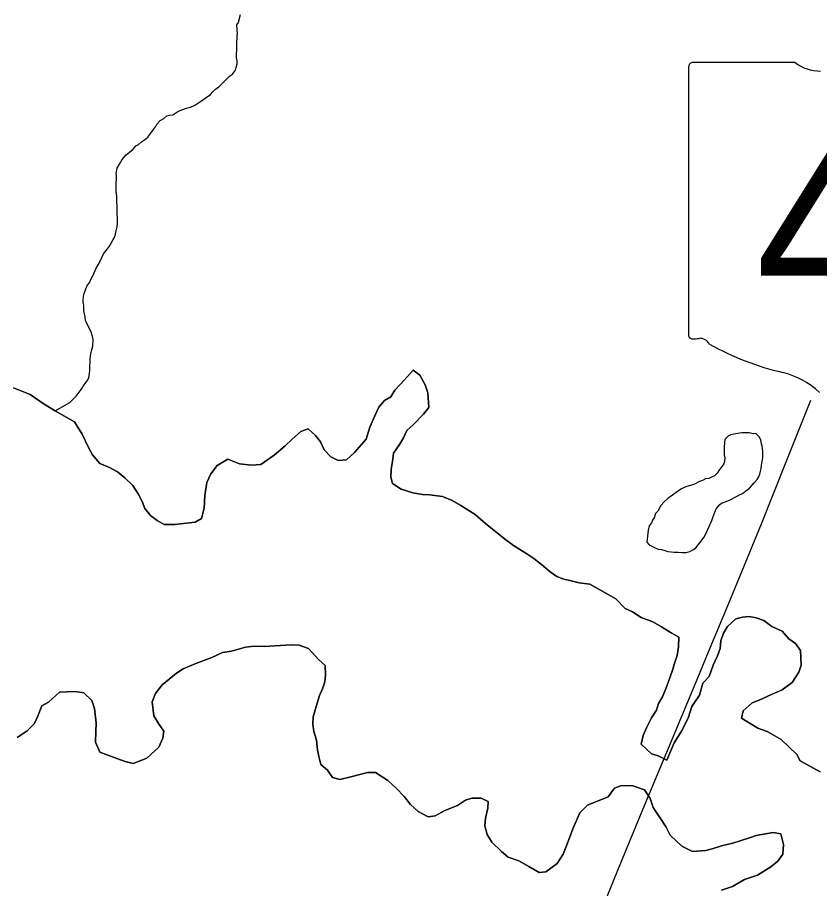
# Model space of a CAD drawing. Extents: x -10.1 to 68, y -9.5 to 29.2.
# Drawn here: x 4.36 to 4.961, y 18.102 to 18.755 of the extents above; entities that cross this region are included whole.
import ezdxf

# ---------------------------------------------------------------- set-up
doc = ezdxf.new("R2010")
doc.units = 0
for name, color, linetype in [('GM_X_Major_Lake', 7, 'Continuous'), ('GM_X_Major_River', 7, 'Continuous'), ('GM_X_Minor_Lake', 7, 'Continuous'), ('GM_X_Minor_River', 7, 'Continuous'), ('GM_X_State_Shield', 7, 'Continuous'), ('SH_Data', 7, 'Continuous')]:
    doc.layers.add(name, color=color, linetype=linetype)

msp = doc.modelspace()

# ---------------------------------------------------------------- linework, layer by layer
at = {"layer": 'GM_X_Major_Lake'}
for points in [[(4.66452, 18.45759), (4.66862, 18.46258), (4.66774, 18.47359), (4.66577, 18.47965), (4.6619, 18.48682), (4.65693, 18.49055), (4.6502, 18.48325), (4.64309, 18.47556), (4.64012, 18.47058), (4.63522, 18.46786), (4.63111, 18.46286), (4.62816, 18.45636), (4.62447, 18.44796), (4.62155, 18.4388), (4.61295, 18.42881), (4.60695, 18.42341), (4.60052, 18.42295), (4.59518, 18.42554), (4.5902, 18.4308), (4.58747, 18.43684), (4.58363, 18.44174), (4.57827, 18.44661), (4.57261, 18.44464), (4.56624, 18.43886), (4.56099, 18.43385), (4.55274, 18.4269), (4.54259, 18.41993), (4.53578, 18.41947), (4.52667, 18.42049), (4.51792, 18.4238), (4.51002, 18.41914), (4.50517, 18.413), (4.50221, 18.4065), (4.50081, 18.3966), (4.50017, 18.38709), (4.49836, 18.37947), (4.49347, 18.37674), (4.47834, 18.37503), (4.47038, 18.37493), (4.46504, 18.3779), (4.46007, 18.38164), (4.45585, 18.3869), (4.45389, 18.3922), (4.45079, 18.39786), (4.44693, 18.40427), (4.4408, 18.4099), (4.43544, 18.41439), (4.42934, 18.41773), (4.42211, 18.42068), (4.41673, 18.42707), (4.41363, 18.43273), (4.40897, 18.44255), (4.40317, 18.45198), (4.39517, 18.45644), (4.38868, 18.46015), (4.38029, 18.46499), (4.36997, 18.47246), (4.35742, 18.47724)], [(4.96166, 18.18965), (4.94678, 18.19782), (4.94408, 18.20272), (4.93258, 18.21398), (4.9219, 18.21992), (4.91505, 18.2225), (4.90284, 18.22994), (4.90391, 18.23528), (4.91066, 18.24144), (4.91783, 18.24419), (4.92348, 18.24693), (4.93327, 18.25123), (4.94079, 18.25665), (4.94562, 18.26431), (4.94745, 18.26965), (4.94695, 18.28067), (4.9431, 18.28594), (4.93813, 18.2893), (4.93314, 18.29493), (4.92552, 18.29864), (4.91941, 18.30312), (4.9137, 18.30495), (4.90838, 18.30602), (4.90346, 18.30558), (4.89855, 18.30437), (4.89218, 18.29859), (4.88921, 18.29361), (4.88738, 18.28789), (4.88669, 18.28218), (4.88487, 18.27646), (4.88154, 18.26958), (4.8786, 18.26118), (4.87374, 18.25617), (4.87119, 18.24702), (4.86561, 18.23859), (4.86268, 18.22981), (4.85787, 18.22025), (4.85229, 18.21144), (4.84676, 18.19845), (4.84028, 18.20178), (4.83534, 18.20324), (4.82768, 18.21036), (4.82912, 18.21684), (4.8317, 18.22258), (4.8354, 18.23022), (4.83912, 18.23597), (4.84058, 18.24093), (4.84355, 18.24591), (4.84687, 18.25393), (4.84944, 18.2608), (4.85127, 18.26653), (4.85272, 18.27187), (4.85455, 18.27683), (4.85561, 18.28331), (4.85591, 18.29053), (4.85018, 18.29388), (4.84293, 18.29835), (4.83645, 18.30206), (4.8277, 18.30537), (4.82121, 18.30947), (4.81549, 18.31206), (4.80859, 18.31919), (4.79715, 18.32588), (4.78914, 18.33034), (4.78117, 18.33138), (4.77509, 18.33283), (4.76977, 18.3339), (4.76445, 18.33611), (4.75948, 18.33947), (4.75297, 18.34508), (4.74724, 18.34957), (4.7419, 18.35292), (4.73197, 18.35926), (4.7251, 18.36411), (4.71974, 18.3686), (4.71132, 18.37534), (4.70328, 18.38245), (4.6926, 18.38916), (4.68611, 18.39288), (4.67888, 18.39583), (4.66902, 18.39722), (4.66371, 18.39753), (4.6565, 18.39858), (4.64775, 18.40151), (4.64126, 18.40561), (4.64007, 18.41053), (4.64038, 18.41624), (4.64144, 18.42233), (4.64213, 18.42842), (4.6466, 18.43494), (4.64957, 18.43992), (4.65216, 18.44527), (4.65703, 18.44989), (4.66452, 18.45759)], [(4.36012, 18.21543), (4.36764, 18.22047), (4.37326, 18.22586), (4.37547, 18.23083), (4.37878, 18.23923), (4.38368, 18.24195), (4.39192, 18.24928), (4.3976, 18.24973), (4.40366, 18.24981), (4.41012, 18.24875), (4.41624, 18.24313), (4.41821, 18.23707), (4.41947, 18.22607), (4.41917, 18.21998), (4.41888, 18.212), (4.422, 18.20444), (4.43494, 18.19966), (4.44103, 18.19746), (4.44711, 18.19602), (4.45729, 18.19995), (4.46629, 18.20804), (4.46924, 18.21492), (4.46993, 18.22025), (4.46608, 18.2259), (4.4626, 18.23156), (4.46134, 18.24218), (4.46392, 18.24829), (4.46877, 18.25482), (4.47402, 18.25907), (4.47965, 18.2637), (4.48454, 18.2668), (4.49396, 18.27072), (4.50603, 18.27544), (4.51394, 18.27896), (4.52075, 18.28018), (4.53132, 18.28298), (4.53775, 18.28382), (4.54533, 18.28354), (4.55328, 18.28402), (4.56577, 18.28494), (4.57146, 18.28463), (4.57831, 18.28205), (4.58599, 18.27379), (4.59096, 18.26929), (4.59105, 18.26208), (4.59073, 18.25713), (4.5889, 18.25179), (4.58668, 18.24682), (4.58485, 18.2411), (4.58195, 18.2308), (4.58163, 18.22547), (4.58245, 18.21978), (4.58442, 18.21335), (4.58527, 18.20614), (4.58608, 18.20121), (4.58767, 18.19515), (4.59264, 18.19103), (4.5965, 18.18538), (4.60182, 18.18393), (4.61013, 18.18593), (4.6226, 18.18913), (4.62866, 18.18921), (4.63782, 18.18324), (4.64433, 18.17725), (4.65008, 18.17124), (4.6547, 18.16522), (4.66044, 18.15997), (4.66807, 18.15589), (4.67336, 18.15672), (4.68051, 18.16061), (4.68994, 18.16453), (4.69595, 18.1684), (4.70086, 18.16999), (4.70768, 18.17007), (4.71301, 18.16748), (4.7127, 18.16254), (4.71089, 18.15491), (4.71058, 18.14921)], [(4.71058, 18.14921), (4.71217, 18.14277), (4.71564, 18.13711), (4.72293, 18.12998), (4.7279, 18.12587), (4.73589, 18.12293), (4.74352, 18.11884), (4.75114, 18.11438), (4.75607, 18.11482), (4.76471, 18.12101), (4.76917, 18.12791), (4.77322, 18.13822), (4.77652, 18.14701), (4.78169, 18.15886), (4.7873, 18.16463), (4.80276, 18.1709), (4.80761, 18.17743), (4.81289, 18.17939), (4.82123, 18.17912), (4.82998, 18.17619), (4.83422, 18.16978), (4.83657, 18.16297), (4.84159, 18.15544), (4.84622, 18.14828), (4.84932, 18.14223), (4.85813, 18.13399), (4.86613, 18.12991), (4.87597, 18.13079), (4.88088, 18.13199), (4.88767, 18.13436), (4.89636, 18.13637), (4.90882, 18.14033), (4.91373, 18.14191), (4.92658, 18.14436), (4.93227, 18.14329), (4.93426, 18.13534), (4.93359, 18.12811), (4.92986, 18.12274), (4.92461, 18.11849), (4.91483, 18.11229), (4.90502, 18.10912), (4.89599, 18.10369), (4.88769, 18.10092)]]:
    msp.add_lwpolyline(points, dxfattribs=at)
at = {"layer": 'GM_X_Major_River'}
for points in [[(4.35742, 18.47724), (4.36997, 18.47246), (4.38029, 18.46499), (4.38868, 18.46015), (4.39517, 18.45644), (4.40317, 18.45198), (4.40897, 18.44255), (4.41363, 18.43273), (4.41673, 18.42707), (4.42211, 18.42068), (4.42934, 18.41773), (4.43544, 18.41439), (4.4408, 18.4099), (4.44693, 18.40427), (4.45079, 18.39786), (4.45389, 18.3922), (4.45585, 18.3869), (4.46007, 18.38164), (4.46504, 18.3779), (4.47038, 18.37493), (4.47834, 18.37503), (4.49347, 18.37674), (4.49836, 18.37947), (4.50017, 18.38709), (4.50081, 18.3966), (4.50221, 18.4065), (4.50517, 18.413), (4.51002, 18.41914), (4.51792, 18.4238), (4.52667, 18.42049), (4.53578, 18.41947), (4.54259, 18.41993), (4.55274, 18.4269), (4.56099, 18.43385), (4.56624, 18.43886), (4.57261, 18.44464), (4.57827, 18.44661), (4.58363, 18.44174), (4.58747, 18.43684), (4.5902, 18.4308), (4.59518, 18.42554), (4.60052, 18.42295), (4.60695, 18.42341), (4.61295, 18.42881), (4.62155, 18.4388), (4.62447, 18.44796), (4.62816, 18.45636), (4.63111, 18.46286), (4.63522, 18.46786), (4.64012, 18.47058), (4.64309, 18.47556), (4.6502, 18.48325), (4.65693, 18.49055), (4.6619, 18.48682), (4.66577, 18.47965), (4.66774, 18.47359), (4.66862, 18.46258), (4.66452, 18.45759)], [(4.66452, 18.45759), (4.65703, 18.44989), (4.65216, 18.44527), (4.64957, 18.43992), (4.6466, 18.43494), (4.64213, 18.42842), (4.64144, 18.42233), (4.64038, 18.41624), (4.64007, 18.41053), (4.64126, 18.40561), (4.64775, 18.40151), (4.6565, 18.39858), (4.66371, 18.39753), (4.66902, 18.39722), (4.67888, 18.39583), (4.68611, 18.39288), (4.6926, 18.38916), (4.70328, 18.38245), (4.71132, 18.37534), (4.71974, 18.3686), (4.7251, 18.36411), (4.73197, 18.35926), (4.7419, 18.35292), (4.74724, 18.34957), (4.75297, 18.34508), (4.75948, 18.33947), (4.76445, 18.33611), (4.76977, 18.3339), (4.77509, 18.33283), (4.78117, 18.33138), (4.78914, 18.33034), (4.79715, 18.32588), (4.80859, 18.31919), (4.81549, 18.31206), (4.82121, 18.30947), (4.8277, 18.30537), (4.83645, 18.30206), (4.84293, 18.29835), (4.85018, 18.29388), (4.85591, 18.29053), (4.85561, 18.28331), (4.85455, 18.27683), (4.85272, 18.27187), (4.85127, 18.26653), (4.84944, 18.2608), (4.84687, 18.25393), (4.84355, 18.24591), (4.84058, 18.24093), (4.83912, 18.23597), (4.8354, 18.23022), (4.8317, 18.22258), (4.82912, 18.21684), (4.82768, 18.21036), (4.83534, 18.20324), (4.84028, 18.20178), (4.84676, 18.19845), (4.85229, 18.21144), (4.85787, 18.22025), (4.86268, 18.22981), (4.86561, 18.23859), (4.87119, 18.24702), (4.87374, 18.25617), (4.8786, 18.26118), (4.88154, 18.26958), (4.88487, 18.27646), (4.88669, 18.28218), (4.88738, 18.28789), (4.88921, 18.29361), (4.89218, 18.29859), (4.89855, 18.30437), (4.90346, 18.30558), (4.90838, 18.30602), (4.9137, 18.30495), (4.91941, 18.30312), (4.92552, 18.29864), (4.93314, 18.29493), (4.93813, 18.2893), (4.9431, 18.28594), (4.94695, 18.28067), (4.94745, 18.26965), (4.94562, 18.26431), (4.94079, 18.25665), (4.93327, 18.25123), (4.92348, 18.24693), (4.91783, 18.24419), (4.91066, 18.24144), (4.90391, 18.23528), (4.90284, 18.22994), (4.91505, 18.2225), (4.9219, 18.21992), (4.93258, 18.21398), (4.94408, 18.20272), (4.94678, 18.19782), (4.96166, 18.18965)], [(4.71058, 18.14921), (4.71089, 18.15491), (4.7127, 18.16254), (4.71301, 18.16748), (4.70768, 18.17007), (4.70086, 18.16999), (4.69595, 18.1684), (4.68994, 18.16453), (4.68051, 18.16061), (4.67336, 18.15672), (4.66807, 18.15589), (4.66044, 18.15997), (4.6547, 18.16522), (4.65008, 18.17124), (4.64433, 18.17725), (4.63782, 18.18324), (4.62866, 18.18921), (4.6226, 18.18913), (4.61013, 18.18593), (4.60182, 18.18393), (4.5965, 18.18538), (4.59264, 18.19103), (4.58767, 18.19515), (4.58608, 18.20121), (4.58527, 18.20614), (4.58442, 18.21335), (4.58245, 18.21978), (4.58163, 18.22547), (4.58195, 18.2308), (4.58485, 18.2411), (4.58668, 18.24682), (4.5889, 18.25179), (4.59073, 18.25713), (4.59105, 18.26208), (4.59096, 18.26929), (4.58599, 18.27379), (4.57831, 18.28205), (4.57146, 18.28463), (4.56577, 18.28494), (4.55328, 18.28402), (4.54533, 18.28354), (4.53775, 18.28382), (4.53132, 18.28298), (4.52075, 18.28018), (4.51394, 18.27896), (4.50603, 18.27544), (4.49396, 18.27072), (4.48454, 18.2668), (4.47965, 18.2637), (4.47402, 18.25907), (4.46877, 18.25482), (4.46392, 18.24829), (4.46134, 18.24218), (4.4626, 18.23156), (4.46608, 18.2259), (4.46993, 18.22025), (4.46924, 18.21492), (4.46629, 18.20804), (4.45729, 18.19995), (4.44711, 18.19602), (4.44103, 18.19746), (4.43494, 18.19966), (4.422, 18.20444), (4.41888, 18.212), (4.41917, 18.21998), (4.41947, 18.22607), (4.41821, 18.23707), (4.41624, 18.24313), (4.41012, 18.24875), (4.40366, 18.24981), (4.3976, 18.24973), (4.39192, 18.24928), (4.38368, 18.24195), (4.37878, 18.23923), (4.37547, 18.23083), (4.37326, 18.22586), (4.36764, 18.22047), (4.36012, 18.21543)], [(4.88769, 18.10092), (4.89599, 18.10369), (4.90502, 18.10912), (4.91483, 18.11229), (4.92461, 18.11849), (4.92986, 18.12274), (4.93359, 18.12811), (4.93426, 18.13534), (4.93227, 18.14329), (4.92658, 18.14436), (4.91373, 18.14191), (4.90882, 18.14033), (4.89636, 18.13637), (4.88767, 18.13436), (4.88088, 18.13199), (4.87597, 18.13079), (4.86613, 18.12991), (4.85813, 18.13399), (4.84932, 18.14223), (4.84622, 18.14828), (4.84159, 18.15544), (4.83657, 18.16297), (4.83422, 18.16978), (4.82998, 18.17619), (4.82123, 18.17912), (4.81289, 18.17939), (4.80761, 18.17743), (4.80276, 18.1709), (4.7873, 18.16463), (4.78169, 18.15886), (4.77652, 18.14701), (4.77322, 18.13822), (4.76917, 18.12791), (4.76471, 18.12101), (4.75607, 18.11482), (4.75114, 18.11438), (4.74352, 18.11884), (4.73589, 18.12293), (4.7279, 18.12587), (4.72293, 18.12998), (4.71564, 18.13711), (4.71217, 18.14277), (4.71058, 18.14921)]]:
    msp.add_lwpolyline(points, dxfattribs=at)
at = {"layer": 'GM_X_Minor_Lake'}
for points in [[(4.85465, 18.35416), (4.85532, 18.35418), (4.85837, 18.35386), (4.86103, 18.35393), (4.86406, 18.35476), (4.86668, 18.35634), (4.86856, 18.35752), (4.87041, 18.35985), (4.87263, 18.36256), (4.87447, 18.36527), (4.87593, 18.36796), (4.88065, 18.37796), (4.88135, 18.38026), (4.88207, 18.38218), (4.88279, 18.3841), (4.88387, 18.38679), (4.88646, 18.38989), (4.88834, 18.39108), (4.89135, 18.39229), (4.89437, 18.3935), (4.89888, 18.39588), (4.90114, 18.39708), (4.90339, 18.39827), (4.90601, 18.40023), (4.90863, 18.40219), (4.91049, 18.40414), (4.91235, 18.40608), (4.91457, 18.40879), (4.91566, 18.41072), (4.91638, 18.41264), (4.91709, 18.41494), (4.91743, 18.41685), (4.91775, 18.41914), (4.91809, 18.42105), (4.91842, 18.42334), (4.91876, 18.42525), (4.9187, 18.42754), (4.91865, 18.42982), (4.91818, 18.43361), (4.91776, 18.4355), (4.91732, 18.43816), (4.91613, 18.44041), (4.9134, 18.44301), (4.9115, 18.44297), (4.90844, 18.44366), (4.90654, 18.44362), (4.90312, 18.44354), (4.89705, 18.44264), (4.89478, 18.44221), (4.89289, 18.44141), (4.89029, 18.43869), (4.88996, 18.43639), (4.88966, 18.43296), (4.88971, 18.43068), (4.88979, 18.42726), (4.89022, 18.42498), (4.8899, 18.42269), (4.88957, 18.4204), (4.88736, 18.41731), (4.88588, 18.41537), (4.8844, 18.41344), (4.88254, 18.41149), (4.88066, 18.41069), (4.8784, 18.4095), (4.87575, 18.40905), (4.87349, 18.40786), (4.87123, 18.40705), (4.86747, 18.40506), (4.86445, 18.40423), (4.8618, 18.40341), (4.85992, 18.40261), (4.85728, 18.4014), (4.84755, 18.39433), (4.84494, 18.39199), (4.84234, 18.38927), (4.84015, 18.38504), (4.83829, 18.38309), (4.83722, 18.38002), (4.83612, 18.37809), (4.83541, 18.37618), (4.83356, 18.37385), (4.83287, 18.37079)], [(4.83287, 18.37079), (4.83193, 18.36164), (4.83193, 18.36164), (4.8335, 18.35977), (4.83697, 18.35794), (4.84042, 18.3565), (4.84271, 18.35617), (4.84539, 18.35547), (4.84769, 18.35476), (4.84998, 18.35444), (4.85227, 18.35411), (4.85465, 18.35416)]]:
    msp.add_lwpolyline(points, dxfattribs=at)
at = {"layer": 'GM_X_Minor_River'}
for points in [[(4.52724, 18.7568), (4.52585, 18.75107), (4.52436, 18.74913), (4.52496, 18.74206)], [(4.52504, 18.71995), (4.52499, 18.72224), (4.52455, 18.72451), (4.52496, 18.74206)], [(4.38868, 18.46015), (4.39957, 18.46634), (4.4018, 18.46868), (4.40441, 18.47102), (4.40662, 18.47411), (4.4081, 18.47605), (4.4103, 18.47952), (4.41251, 18.48262), (4.41398, 18.48494), (4.41429, 18.48799), (4.41461, 18.49066), (4.41454, 18.4937), (4.41486, 18.49637), (4.41481, 18.49865), (4.41514, 18.50094), (4.41547, 18.50285), (4.41617, 18.50591), (4.41686, 18.50859), (4.41713, 18.51354), (4.41587, 18.51884), (4.41149, 18.5275), (4.41104, 18.53053), (4.4106, 18.5328), (4.41017, 18.53508), (4.41013, 18.53698), (4.41008, 18.53926), (4.40965, 18.54115), (4.40961, 18.54305), (4.40992, 18.54611), (4.41026, 18.54802), (4.41134, 18.5507), (4.41242, 18.55339), (4.41463, 18.55649), (4.41535, 18.5584), (4.41644, 18.56033), (4.41789, 18.56341), (4.41934, 18.56687), (4.4208, 18.56956), (4.42263, 18.57265), (4.4248, 18.57765), (4.42775, 18.58152), (4.42923, 18.58345), (4.4307, 18.58577), (4.43216, 18.58847), (4.43326, 18.5904), (4.43397, 18.59269), (4.4343, 18.59499), (4.43499, 18.59804), (4.4353, 18.60072), (4.43523, 18.60414), (4.43515, 18.60756), (4.43503, 18.61289), (4.43494, 18.61669), (4.43484, 18.62087), (4.43438, 18.62429), (4.43431, 18.62733), (4.43427, 18.62923), (4.43423, 18.63113), (4.43456, 18.63342), (4.43449, 18.63609), (4.43445, 18.63799), (4.43513, 18.64181), (4.43696, 18.64489), (4.43878, 18.64836), (4.44174, 18.65185), (4.44436, 18.65381), (4.44697, 18.65615), (4.4492, 18.65849), (4.45108, 18.65967), (4.45331, 18.66163), (4.45556, 18.6632), (4.45818, 18.66516), (4.45966, 18.6671), (4.46224, 18.67096), (4.46371, 18.6729), (4.46481, 18.67483), (4.46741, 18.67755), (4.47004, 18.67913), (4.47228, 18.68108), (4.47417, 18.68151), (4.47682, 18.68195), (4.48057, 18.68432), (4.48359, 18.68553), (4.48699, 18.68675), (4.49001, 18.68758), (4.49265, 18.68878), (4.49603, 18.69076), (4.50502, 18.69705), (4.50687, 18.69899), (4.5091, 18.70133), (4.51098, 18.70251), (4.51395, 18.70562), (4.51731, 18.70874), (4.51916, 18.71069), (4.52141, 18.71226), (4.52362, 18.71536), (4.52434, 18.71728), (4.52504, 18.71995)]]:
    msp.add_lwpolyline(points, dxfattribs=at)
at = {"layer": 'GM_X_State_Shield'}
for p, q in [((4.86311, 18.71762), (4.86311, 18.5175)), ((4.94292, 18.72106), (4.8657, 18.72106))]:
    msp.add_line(p, q, dxfattribs=at)
for centre, radius, start, end in [((4.86613, 18.71804), 0.00305, 98.1301, 188.1301), ((4.96131, 18.74429), 0.02963, 231.61951, 271.11188), ((4.86615, 18.51706), 0.00308, 171.95839, 258.30661), ((4.86662, 18.53753), 0.02352, 267.33899, 280.60386), ((4.87143, 18.50595), 0.00848, 29.74838, 93.27175), ((4.97849, 18.68575), 0.20192, 240.41292, 257.1985), ((4.91829, 18.42759), 0.06318, 47.18416, 75.83597)]:
    msp.add_arc(centre, radius, start, end, dxfattribs=at)
at = {"layer": 'SH_Data'}
msp.add_lwpolyline([(4.80152, 18.09505), (4.81054, 18.11739), (4.83009, 18.16442), (4.84813, 18.20738), (4.87004, 18.26), (4.87799, 18.27955), (4.89277, 18.3147), (4.91772, 18.37556), (4.93619, 18.42195), (4.95469, 18.46805)], dxfattribs=at)

# ---------------------------------------------------------------- texts
at = {"layer": 'GM_X_State_Shield'}
msp.add_text('44', height=0.131836, dxfattribs=at).set_placement((4.91334, 18.53161))

doc.saveas('drawing.dxf')
